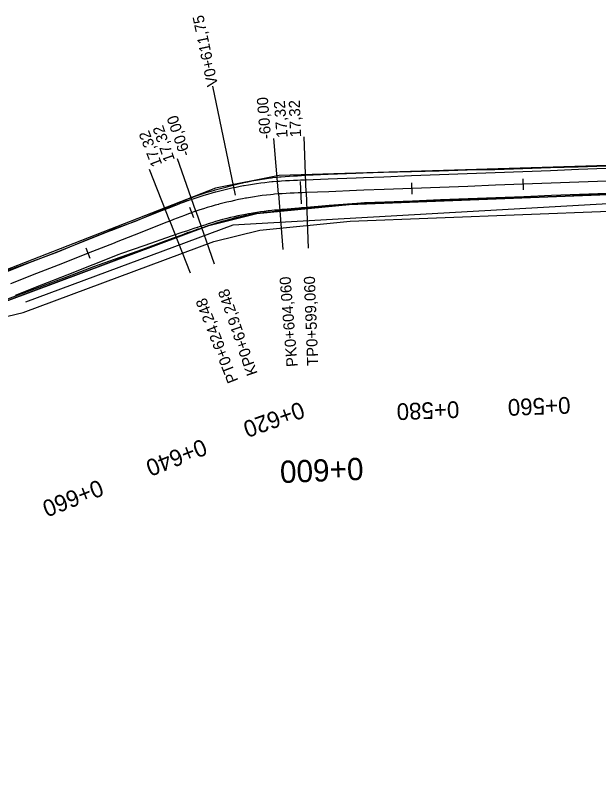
# Model space of a CAD drawing. Extents: x -636600 to -628587, y -1090963 to -1085869.
# Drawn here: x -635970.5 to -635865.7, y -1089254 to -1089116.4 of the extents above; entities that cross this region are included whole.
import ezdxf

# ---------------------------------------------------------------- set-up
doc = ezdxf.new("R2010")
doc.units = 0
for name, color, linetype in [('01_PARCELY_NÁVRH_PC', 7, 'Continuous'), ('06_ÚSES_IP_NAVRH', 7, 'Continuous'), ('HEKTOMETRY100', 7, 'Continuous'), ('HEKTOMETRY20', 7, 'Continuous'), ('HL_BODY', 7, 'Continuous'), ('POLOMERY', 7, 'Continuous'), ('situace_osa', 7, 'Continuous'), ('situace_těleso', 7, 'Continuous'), ('situace_vozovka', 7, 'Continuous'), ('VRCHOLY', 7, 'Continuous')]:
    doc.layers.add(name, color=color, linetype=linetype)

msp = doc.modelspace()

# ---------------------------------------------------------------- linework, layer by layer
at = {"layer": '01_PARCELY_NÁVRH_PC'}
for points in [[(-635524.26, -1089160.45), (-635697.5, -1089141.66), (-635709.14, -1089141.07), (-635836.48, -1089142.58), (-635923.06, -1089145.2), (-635934.54, -1089147.51), (-635996.73, -1089171.73), (-636007.18, -1089177.9), (-636013.87, -1089183.04), (-636023.33, -1089195.51), (-636039.95, -1089232.8), (-636046.08, -1089241.55), (-636052.43, -1089247.53)], [(-636051.66, -1089253.98), (-636046.06, -1089250.73), (-636040.83, -1089245.61), (-636035.2, -1089236.4), (-636020.11, -1089201.65), (-636012.96, -1089190.8), (-636006.52, -1089184.51), (-635997.82, -1089178.57), (-635985.71, -1089172.84), (-635935.72, -1089154.21), (-635927.08, -1089152.07), (-635910.53, -1089150.43), (-635848.37, -1089148.05), (-635720.88, -1089146.22), (-635715.17, -1089148.05), (-635695.56, -1089148.85), (-635678.5, -1089148.61), (-635612.92, -1089156.15)]]:
    msp.add_lwpolyline(points, dxfattribs=at)
msp.add_lwpolyline([(-635695.56, -1089148.85), (-635715.17, -1089148.05), (-635720.88, -1089146.22), (-635848.37, -1089148.05), (-635910.53, -1089150.43), (-635927.08, -1089152.07), (-635935.72, -1089154.21), (-635985.71, -1089172.84), (-635989.7, -1089174.73), (-635969.08, -1089169.84), (-635934.84, -1089157.08), (-635926.57, -1089155.04), (-635910.33, -1089153.43), (-635848.29, -1089151.04), (-635721.33, -1089149.22)], close=True, dxfattribs=at)
at = {"layer": '06_ÚSES_IP_NAVRH'}
msp.add_lwpolyline([(-635721.26, -1089147.65), (-635846.08, -1089149.29), (-635931.42, -1089154.14), (-635968.65, -1089167.98)], dxfattribs=at)
at = {"layer": 'HEKTOMETRY100'}
msp.add_lwpolyline([(-635919.1, -1089150.32), (-635919.26, -1089146.32)], dxfattribs=at)
at = {"layer": 'HEKTOMETRY20'}
for points in [[(-635899.16, -1089148.55), (-635899.23, -1089146.55)], [(-635879.17, -1089147.79), (-635879.25, -1089145.79)], [(-635938.43, -1089152.84), (-635939.11, -1089150.96)], [(-635957.03, -1089160.11), (-635957.76, -1089158.25)]]:
    msp.add_lwpolyline(points, dxfattribs=at)
at = {"layer": 'HL_BODY'}
for points in [[(-635918.24, -1089148.28), (-635917.86, -1089158.27)], [(-635923.23, -1089148.54), (-635922.43, -1089158.51)], [(-635938.06, -1089151.65), (-635934.79, -1089161.1)], [(-635942.74, -1089153.41), (-635939.08, -1089162.72)]]:
    msp.add_lwpolyline(points, dxfattribs=at)
at = {"layer": 'POLOMERY'}
for points in [[(-635923.23, -1089148.54), (-635924.03, -1089138.57)], [(-635918.24, -1089148.28), (-635918.62, -1089138.29)], [(-635938.06, -1089151.65), (-635941.33, -1089142.2)], [(-635942.74, -1089153.41), (-635946.4, -1089144.11)]]:
    msp.add_lwpolyline(points, dxfattribs=at)
at = {"layer": 'situace_osa'}
msp.add_lwpolyline([(-635864.22, -1089146.21), (-635869.22, -1089146.41), (-635874.21, -1089146.6), (-635879.21, -1089146.79), (-635884.21, -1089146.98), (-635889.2, -1089147.17), (-635894.2, -1089147.36), (-635899.19, -1089147.55), (-635904.19, -1089147.74), (-635907.85, -1089147.88), (-635909.19, -1089147.93), (-635914.18, -1089148.13), (-635918.24, -1089148.28), (-635918.95, -1089148.31), (-635919.18, -1089148.32), (-635919.67, -1089148.34), (-635920.38, -1089148.37), (-635921.09, -1089148.4), (-635921.81, -1089148.44), (-635922.52, -1089148.49), (-635922.83, -1089148.51), (-635923.23, -1089148.54), (-635923.95, -1089148.6), (-635924.17, -1089148.62), (-635924.67, -1089148.67), (-635925.39, -1089148.75), (-635926.11, -1089148.84), (-635926.83, -1089148.94), (-635927.54, -1089149.04), (-635928.26, -1089149.16), (-635928.97, -1089149.28), (-635929.12, -1089149.31), (-635929.68, -1089149.41), (-635930.39, -1089149.55), (-635931.1, -1089149.7), (-635931.8, -1089149.86), (-635932.51, -1089150.02), (-635933.21, -1089150.19), (-635933.91, -1089150.38), (-635934, -1089150.4), (-635934.61, -1089150.57), (-635935.3, -1089150.77), (-635936, -1089150.97), (-635936.69, -1089151.19), (-635937.37, -1089151.41), (-635938.06, -1089151.65), (-635938.42, -1089151.77), (-635938.73, -1089151.88), (-635938.77, -1089151.9), (-635939.4, -1089152.13), (-635940.07, -1089152.38), (-635940.74, -1089152.63), (-635941.41, -1089152.89), (-635942.07, -1089153.15), (-635942.74, -1089153.41), (-635943.44, -1089153.69), (-635948.09, -1089155.52), (-635952.4, -1089157.21), (-635952.74, -1089157.35), (-635957.4, -1089159.18), (-635962.05, -1089161.01), (-635966.7, -1089162.84), (-635971.35, -1089164.67)], dxfattribs=at)
at = {"layer": 'situace_těleso'}
for points in [[(-635972.24, -1089162.4), (-635967.56, -1089160.66), (-635962.87, -1089158.91), (-635958.25, -1089157), (-635953.61, -1089155.14), (-635953.26, -1089155.01), (-635948.92, -1089153.4), (-635944.31, -1089151.47), (-635943.62, -1089151.17), (-635942.96, -1089150.88), (-635942.3, -1089150.6), (-635941.63, -1089150.32), (-635940.96, -1089150.03), (-635940.28, -1089149.76), (-635939.63, -1089149.5), (-635939.59, -1089149.48), (-635939.27, -1089149.36), (-635938.9, -1089149.22), (-635938.19, -1089148.96), (-635937.48, -1089148.71), (-635936.76, -1089148.47), (-635936.04, -1089148.24), (-635935.32, -1089148.02), (-635934.69, -1089147.83), (-635934.6, -1089147.81), (-635933.87, -1089147.61), (-635933.14, -1089147.42), (-635932.4, -1089147.24), (-635931.67, -1089147.04), (-635930.94, -1089146.85), (-635930.2, -1089146.67), (-635929.62, -1089146.54), (-635929.46, -1089146.5), (-635928.72, -1089146.34), (-635927.98, -1089146.19), (-635927.23, -1089146.05), (-635926.49, -1089145.92), (-635925.74, -1089145.8), (-635924.98, -1089145.69), (-635924.46, -1089145.63), (-635924.23, -1089145.6), (-635923.47, -1089145.52), (-635923.05, -1089145.48), (-635922.73, -1089145.45), (-635921.99, -1089145.39), (-635921.25, -1089145.34), (-635920.52, -1089145.29), (-635919.8, -1089145.25), (-635919.3, -1089145.22), (-635919.07, -1089145.21), (-635918.36, -1089145.18), (-635914.3, -1089144.97), (-635909.31, -1089144.78), (-635907.97, -1089144.74), (-635904.31, -1089144.64), (-635899.31, -1089144.5), (-635894.31, -1089144.36), (-635889.31, -1089144.21), (-635884.31, -1089144.11), (-635879.32, -1089143.95), (-635874.32, -1089143.79), (-635869.32, -1089143.63), (-635864.32, -1089143.47)], [(-635864.13, -1089148.64), (-635869.12, -1089148.84), (-635874.12, -1089149.03), (-635879.12, -1089149.23), (-635884.11, -1089149.42), (-635889.11, -1089149.55), (-635894.11, -1089149.67), (-635899.11, -1089149.8), (-635904.1, -1089150.04), (-635907.76, -1089150.22), (-635909.09, -1089150.34), (-635914.09, -1089150.67), (-635918.14, -1089151), (-635918.85, -1089151.07), (-635919.07, -1089151.09), (-635919.55, -1089151.15), (-635920.25, -1089151.23), (-635920.94, -1089151.31), (-635921.63, -1089151.39), (-635922.31, -1089151.49), (-635922.61, -1089151.53), (-635922.99, -1089151.57), (-635923.67, -1089151.65), (-635923.88, -1089151.67), (-635924.36, -1089151.72), (-635925.04, -1089151.79), (-635925.72, -1089151.88), (-635926.4, -1089151.97), (-635927.08, -1089152.07), (-635927.75, -1089152.18), (-635928.43, -1089152.3), (-635928.57, -1089152.33), (-635929.1, -1089152.43), (-635929.78, -1089152.57), (-635930.45, -1089152.72), (-635931.11, -1089152.88), (-635931.78, -1089153.04), (-635932.44, -1089153.22), (-635933.1, -1089153.4), (-635933.19, -1089153.43), (-635933.76, -1089153.6), (-635934.42, -1089153.79), (-635935.07, -1089154), (-635935.72, -1089154.21), (-635936.37, -1089154.43), (-635937.02, -1089154.66), (-635937.35, -1089154.78), (-635937.66, -1089154.88), (-635937.69, -1089154.89), (-635938.31, -1089155.1), (-635938.96, -1089155.32), (-635939.62, -1089155.55), (-635940.28, -1089155.79), (-635940.94, -1089156.03), (-635941.61, -1089156.28), (-635942.31, -1089156.54), (-635947.01, -1089158.27), (-635951.36, -1089159.84), (-635951.71, -1089159.98), (-635956.43, -1089161.64), (-635961.11, -1089163.4), (-635965.79, -1089165.16), (-635970.48, -1089166.9), (-635975.17, -1089168.63)]]:
    msp.add_lwpolyline(points, dxfattribs=at)
at = {"layer": 'situace_vozovka'}
for points in [[(-635864.31, -1089143.97), (-635869.3, -1089144.16), (-635874.3, -1089144.35), (-635879.29, -1089144.54), (-635884.29, -1089144.73), (-635889.29, -1089144.92), (-635894.28, -1089145.11), (-635899.28, -1089145.3), (-635904.28, -1089145.49), (-635907.93, -1089145.63), (-635909.27, -1089145.69), (-635914.27, -1089145.88), (-635918.33, -1089146.03), (-635919.04, -1089146.06), (-635919.27, -1089146.07), (-635919.76, -1089146.09), (-635920.48, -1089146.12), (-635921.21, -1089146.16), (-635921.94, -1089146.2), (-635922.68, -1089146.24), (-635923, -1089146.27), (-635923.41, -1089146.3), (-635924.16, -1089146.36), (-635924.38, -1089146.38), (-635924.91, -1089146.44), (-635925.65, -1089146.52), (-635926.4, -1089146.61), (-635927.14, -1089146.71), (-635927.88, -1089146.82), (-635928.62, -1089146.94), (-635929.36, -1089147.06), (-635929.52, -1089147.09), (-635930.1, -1089147.2), (-635930.84, -1089147.35), (-635931.57, -1089147.5), (-635932.31, -1089147.66), (-635933.04, -1089147.83), (-635933.76, -1089148.01), (-635934.49, -1089148.2), (-635934.58, -1089148.23), (-635935.21, -1089148.4), (-635935.94, -1089148.61), (-635936.65, -1089148.82), (-635937.37, -1089149.05), (-635938.08, -1089149.28), (-635938.79, -1089149.52), (-635939.17, -1089149.65), (-635939.49, -1089149.77), (-635939.53, -1089149.78), (-635940.18, -1089150.02), (-635940.87, -1089150.27), (-635941.55, -1089150.53), (-635942.22, -1089150.79), (-635942.89, -1089151.06), (-635943.56, -1089151.32), (-635944.26, -1089151.59), (-635948.91, -1089153.42), (-635953.22, -1089155.12), (-635953.57, -1089155.25), (-635958.22, -1089157.08), (-635962.87, -1089158.91), (-635967.53, -1089160.74), (-635972.18, -1089162.57)], [(-635864.13, -1089148.46), (-635869.13, -1089148.65), (-635874.13, -1089148.84), (-635879.12, -1089149.04), (-635884.12, -1089149.23), (-635889.12, -1089149.42), (-635894.11, -1089149.61), (-635899.11, -1089149.8), (-635904.1, -1089149.99), (-635907.76, -1089150.13), (-635909.1, -1089150.24), (-635914.09, -1089150.63), (-635918.14, -1089150.94), (-635918.85, -1089151), (-635919.07, -1089151.02), (-635919.55, -1089151.06), (-635920.25, -1089151.12), (-635920.95, -1089151.18), (-635921.64, -1089151.25), (-635922.33, -1089151.32), (-635922.62, -1089151.35), (-635923.01, -1089151.38), (-635923.69, -1089151.44), (-635923.9, -1089151.46), (-635924.38, -1089151.51), (-635925.06, -1089151.58), (-635925.75, -1089151.67), (-635926.43, -1089151.76), (-635927.11, -1089151.86), (-635927.79, -1089151.97), (-635928.47, -1089152.09), (-635928.61, -1089152.11), (-635929.15, -1089152.21), (-635929.82, -1089152.34), (-635930.5, -1089152.48), (-635931.17, -1089152.63), (-635931.84, -1089152.79), (-635932.51, -1089152.96), (-635933.18, -1089153.13), (-635933.26, -1089153.15), (-635933.84, -1089153.31), (-635934.5, -1089153.5), (-635935.16, -1089153.7), (-635935.82, -1089153.9), (-635936.47, -1089154.12), (-635937.13, -1089154.34), (-635937.47, -1089154.46), (-635937.78, -1089154.55), (-635937.81, -1089154.56), (-635938.43, -1089154.76), (-635939.09, -1089154.98), (-635939.75, -1089155.2), (-635940.42, -1089155.43), (-635941.09, -1089155.66), (-635941.76, -1089155.89), (-635942.47, -1089156.14), (-635947.2, -1089157.78), (-635951.57, -1089159.3), (-635951.92, -1089159.44), (-635956.57, -1089161.27), (-635961.23, -1089163.1), (-635965.88, -1089164.93), (-635970.53, -1089166.76)]]:
    msp.add_lwpolyline(points, dxfattribs=at)
at = {"layer": 'VRCHOLY'}
msp.add_lwpolyline([(-635930.92, -1089148.77), (-635935.02, -1089129.19)], dxfattribs=at)

# ---------------------------------------------------------------- texts
at = {"layer": 'HEKTOMETRY100'}
msp.add_text('0+600', height=4, rotation=182.275, dxfattribs=at).set_placement((-635908.01, -1089195.91))
at = {"layer": 'HEKTOMETRY20'}
for s, rotation, p in [('0+560', 182.1906, (-635870.79, -1089184.99)), ('0+620', 199.7458, (-635919.21, -1089185.78)), ('0+580', 182.1906, (-635890.77, -1089185.76)), ('0+640', 201.469, (-635936.83, -1089192.46)), ('0+660', 201.469, (-635955.44, -1089199.78))]:
    msp.add_text(s, height=3, rotation=rotation, dxfattribs=at).set_placement(p)
at = {"layer": 'HL_BODY'}
for s, rotation, p in [('PK0+604,060', 94.5779, (-635919.75, -1089179.54)), ('TP0+599,060', 92.1906, (-635916.05, -1089179.4)), ('KP0+619,248', 109.0817, (-635926.92, -1089180.79)), ('PT0+624,248', 111.469, (-635930.39, -1089182.06))]:
    msp.add_text(s, height=2, rotation=rotation, dxfattribs=at).set_placement(p)
at = {"layer": 'POLOMERY'}
for s, rotation, p in [('-60,00', 94.5779, (-635924.53, -1089138.61)), ('17,32', 94.5779, (-635921.54, -1089138.37)), ('17,32', 92.1906, (-635919.12, -1089138.31)), ('-60,00', 109.0817, (-635938.97, -1089141.38)), ('17,32', 111.469, (-635944.07, -1089143.19)), ('17,32', 109.0817, (-635941.8, -1089142.36))]:
    msp.add_text(s, height=2, rotation=rotation, dxfattribs=at).set_placement(p)
at = {"layer": 'VRCHOLY'}
msp.add_text('V0+611,75', height=2, rotation=101.8298, dxfattribs=at).set_placement((-635934.05, -1089128.99))

doc.saveas('drawing.dxf')
